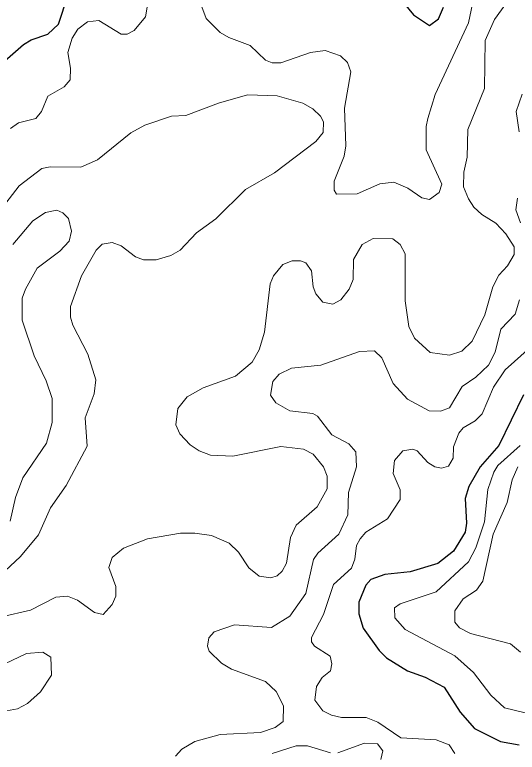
# Model space of a CAD drawing. Extents: x 577 to 602.9, y 7483.8 to 7511.6.
# Drawn here: x 600.675 to 601.594, y 7499.374 to 7500.722 of the extents above; entities that cross this region are included whole.
import ezdxf

# ---------------------------------------------------------------- set-up
doc = ezdxf.new("R2010")
doc.units = 0
doc.header["$LTSCALE"] = 0.032
doc.layers.add('1', color=7, linetype='Continuous', lineweight=25)
doc.layers.add('2', color=7, linetype='Continuous', lineweight=13)

msp = doc.modelspace()

# ---------------------------------------------------------------- linework, layer by layer
at = {"layer": '1'}
for points in [[(600.4874, 7500.5063), (600.512, 7500.5325), (600.5534, 7500.5516), (600.5947, 7500.5588), (600.6138, 7500.5683), (600.6241, 7500.5787), (600.6385, 7500.6113), (600.6615, 7500.6423), (600.6909, 7500.6677), (600.7045, 7500.6765), (600.7355, 7500.6868), (600.7545, 7500.7051), (600.772, 7500.7576)], [(601.3756, 7500.7576), (601.4042, 7500.7218), (601.4336, 7500.7027), (601.4495, 7500.7146), (601.4591, 7500.7361)], [(601.6054, 7500.0276), (601.5601, 7499.9346), (601.5259, 7499.8956), (601.5052, 7499.8598), (601.4988, 7499.8376), (601.5012, 7499.793), (601.4988, 7499.7763), (601.4774, 7499.7413), (601.4487, 7499.7191), (601.3978, 7499.704), (601.3517, 7499.6992), (601.3263, 7499.6897), (601.3167, 7499.6793), (601.304, 7499.6483), (601.304, 7499.6268), (601.312, 7499.6006), (601.3414, 7499.56), (601.3549, 7499.5465), (601.3931, 7499.5227), (601.4257, 7499.5115), (601.4599, 7499.4932), (601.4893, 7499.4471), (601.5155, 7499.4177), (601.5632, 7499.3938), (601.5974, 7499.3875)]]:
    msp.add_lwpolyline(points, dxfattribs=at)
at = {"layer": '2'}
for points in [[(600.9231, 7500.7727), (600.9136, 7500.7186), (600.8929, 7500.6932), (600.8802, 7500.6868), (600.8691, 7500.6868), (600.8285, 7500.7115), (600.8078, 7500.7091), (600.7903, 7500.6956), (600.78, 7500.6796), (600.772, 7500.6534), (600.7768, 7500.6248), (600.776, 7500.6033), (600.7649, 7500.5906), (600.7355, 7500.5731)], [(600.7712, 7499.6594), (600.7895, 7499.6523), (600.8205, 7499.6292), (600.8365, 7499.626), (600.8531, 7499.6443), (600.8595, 7499.6594), (600.8595, 7499.6769), (600.8468, 7499.7119), (600.8531, 7499.7302), (600.8738, 7499.7469), (600.9176, 7499.7644), (600.978, 7499.7747), (601.0042, 7499.7747), (601.0344, 7499.77), (601.0671, 7499.7564), (601.0838, 7499.7398), (601.1028, 7499.7111), (601.1219, 7499.696), (601.1434, 7499.6928), (601.1545, 7499.6968), (601.1641, 7499.7048), (601.172, 7499.7199), (601.1792, 7499.7668), (601.1895, 7499.7891), (601.2277, 7499.8224), (601.246, 7499.8558), (601.246, 7499.8789), (601.2396, 7499.8956), (601.2205, 7499.9187), (601.203, 7499.9282), (601.1617, 7499.933), (601.0734, 7499.9155), (601.0329, 7499.9171), (601.0122, 7499.925), (600.9955, 7499.9362), (600.9764, 7499.956), (600.9692, 7499.9727), (600.9732, 7500.0022), (600.9899, 7500.0236), (601.0193, 7500.0403), (601.0782, 7500.0618), (601.1092, 7500.0872), (601.1219, 7500.1095), (601.1315, 7500.1421), (601.1418, 7500.2304), (601.1482, 7500.2447), (601.1649, 7500.2654), (601.1824, 7500.2725), (601.1975, 7500.2725), (601.207, 7500.2685), (601.2173, 7500.2542), (601.2205, 7500.2248), (601.2253, 7500.2121), (601.238, 7500.197), (601.2563, 7500.193), (601.2714, 7500.201), (601.2865, 7500.2208), (601.2937, 7500.2383), (601.2945, 7500.2749), (601.3104, 7500.3019), (601.3303, 7500.3131), (601.366, 7500.3123), (601.3796, 7500.3019), (601.3891, 7500.2852), (601.3891, 7500.1994), (601.3955, 7500.1524), (601.4058, 7500.131), (601.4344, 7500.1047), (601.4702, 7500.1), (601.4925, 7500.1071), (601.5116, 7500.1254), (601.5346, 7500.1739), (601.5489, 7500.2248), (601.5601, 7500.2463), (601.576, 7500.263), (601.5879, 7500.2837), (601.5879, 7500.298), (601.5728, 7500.3218), (601.5545, 7500.3409), (601.529, 7500.3568), (601.5147, 7500.3703), (601.5044, 7500.3854), (601.4957, 7500.4077), (601.4964, 7500.4347), (601.502, 7500.4618), (601.5036, 7500.5127), (601.5338, 7500.5874), (601.5354, 7500.6749), (601.5521, 7500.7138), (601.5807, 7500.7536)], [(601.5147, 7500.7544), (601.5044, 7500.7075), (601.444, 7500.5763), (601.4304, 7500.5325), (601.4273, 7500.5182), (601.4273, 7500.4753), (601.4559, 7500.4125), (601.4511, 7500.3974), (601.4336, 7500.3846), (601.4193, 7500.3878), (601.3939, 7500.4053), (601.3684, 7500.4164), (601.3422, 7500.4133), (601.3008, 7500.395), (601.2635, 7500.3942), (601.2587, 7500.4013), (601.2587, 7500.418), (601.277, 7500.4634), (601.2802, 7500.4824), (601.2778, 7500.5516), (601.2897, 7500.6176), (601.2833, 7500.6351), (601.2706, 7500.647), (601.2428, 7500.6566), (601.2158, 7500.6534), (601.1617, 7500.6343), (601.1458, 7500.6343), (601.1331, 7500.6391), (601.1052, 7500.6661), (601.0663, 7500.6804), (601.0504, 7500.69), (601.0249, 7500.7154), (601.017, 7500.7369)], [(601.603, 7500.5771), (601.5919, 7500.5453), (601.5974, 7500.5079)], [(600.6583, 7500.3775), (600.683, 7500.4093), (600.7243, 7500.4411), (600.7394, 7500.4443), (600.7959, 7500.4435), (600.8261, 7500.457), (600.8873, 7500.5063), (600.9128, 7500.5206), (600.9613, 7500.5365), (600.9875, 7500.5381), (601.0472, 7500.5604), (601.1004, 7500.5755), (601.1545, 7500.5739), (601.2014, 7500.5604), (601.2197, 7500.55), (601.234, 7500.5365), (601.2396, 7500.5262), (601.2388, 7500.5071), (601.2253, 7500.4904), (601.1498, 7500.4331), (601.0965, 7500.4029), (601.0424, 7500.3489), (601.0074, 7500.3234), (600.9772, 7500.2916), (600.9605, 7500.2821), (600.9335, 7500.2741), (600.9104, 7500.2741), (600.8953, 7500.2797), (600.8691, 7500.2996), (600.8531, 7500.3059), (600.8349, 7500.3027), (600.8237, 7500.2916), (600.7967, 7500.2447), (600.7768, 7500.189), (600.7768, 7500.1691), (600.7808, 7500.1548), (600.8086, 7500.1016), (600.8229, 7500.0546), (600.8198, 7500.0292), (600.8038, 7499.9855), (600.807, 7499.9338), (600.7689, 7499.8614), (600.7402, 7499.8209), (600.718, 7499.7716), (600.6854, 7499.7318), (600.6575, 7499.7056)], [(600.7355, 7500.5731), (600.7235, 7500.5453), (600.7132, 7500.5325), (600.6814, 7500.5246), (600.6671, 7500.5143)], [(601.5943, 7500.387), (601.5911, 7500.3656), (601.5998, 7500.3417)], [(600.6663, 7499.7962), (600.6758, 7499.8399), (600.6893, 7499.8757), (600.7331, 7499.9393), (600.7434, 7499.9767), (600.7434, 7500.0204), (600.7323, 7500.053), (600.71, 7500.0984), (600.6885, 7500.1636), (600.6885, 7500.2041), (600.6941, 7500.2208), (600.7156, 7500.259), (600.7569, 7500.29), (600.7744, 7500.3083), (600.7784, 7500.3266), (600.7728, 7500.3497), (600.7625, 7500.36), (600.7514, 7500.3648), (600.7307, 7500.3608), (600.7076, 7500.3457), (600.6711, 7500.3019)], [(601.5982, 7500.201), (601.5903, 7500.1747), (601.564, 7500.1477), (601.5537, 7500.1055), (601.541, 7500.0817), (601.5179, 7500.0594), (601.4933, 7500.0427), (601.4702, 7500.0037), (601.4535, 7499.9974), (601.4328, 7499.9982), (601.3931, 7500.0197), (601.3668, 7500.0483), (601.3462, 7500.0952), (601.3326, 7500.1079), (601.3056, 7500.1063)], [(601.6459, 7500.1397), (601.572, 7500.0729), (601.5505, 7500.0411), (601.5298, 7499.9926), (601.5171, 7499.9799), (601.4949, 7499.9672), (601.4869, 7499.9576), (601.4774, 7499.9322), (601.4766, 7499.9115), (601.4678, 7499.8972), (601.4551, 7499.8932), (601.4432, 7499.8956), (601.4304, 7499.9036), (601.4106, 7499.925), (601.4026, 7499.9282), (601.3843, 7499.925), (601.3692, 7499.9075), (601.3668, 7499.8837), (601.3796, 7499.8535), (601.3796, 7499.836), (601.3565, 7499.801), (601.3167, 7499.7763), (601.3064, 7499.7644), (601.3, 7499.7517), (601.2969, 7499.727), (601.2905, 7499.7103), (601.2579, 7499.6809), (601.2396, 7499.626), (601.2173, 7499.5839), (601.2173, 7499.5759), (601.2229, 7499.568), (601.2515, 7499.5497), (601.2547, 7499.5354), (601.2523, 7499.5227), (601.2372, 7499.5107), (601.2269, 7499.494), (601.2237, 7499.4694), (601.238, 7499.4495), (601.2539, 7499.4416), (601.2722, 7499.4376), (601.3175, 7499.4376)], [(601.3056, 7500.1063), (601.2348, 7500.0817), (601.1808, 7500.0761), (601.1585, 7500.065), (601.1466, 7500.0515), (601.1426, 7500.0268), (601.1521, 7500.0125), (601.1776, 7499.9982), (601.2197, 7499.9934), (601.2285, 7499.9886), (601.2547, 7499.9544), (601.2857, 7499.9377), (601.2984, 7499.9234), (601.3, 7499.8956), (601.2849, 7499.8487), (601.2841, 7499.8081), (601.2674, 7499.7724), (601.2293, 7499.7382), (601.2213, 7499.7262), (601.207, 7499.6642), (601.1776, 7499.6229), (601.1442, 7499.6022), (601.0766, 7499.607), (601.0392, 7499.5942), (601.0297, 7499.5831), (601.0273, 7499.568), (601.0305, 7499.5585), (601.0527, 7499.537), (601.071, 7499.5258), (601.1331, 7499.5036), (601.1529, 7499.4853), (601.1664, 7499.4591), (601.1657, 7499.4304), (601.1513, 7499.4193), (601.1243, 7499.4098), (601.0504, 7499.4066), (601.0042, 7499.3938), (600.9804, 7499.3795), (600.9685, 7499.3668)], [(601.6086, 7499.4463), (601.5704, 7499.4551), (601.5457, 7499.4781), (601.5139, 7499.5195), (601.4797, 7499.5505), (601.3891, 7499.5982), (601.37, 7499.6197), (601.3692, 7499.638), (601.3796, 7499.6451), (601.4456, 7499.6674), (601.5044, 7499.7223), (601.5179, 7499.7477), (601.5338, 7499.7954), (601.5402, 7499.8543), (601.5513, 7499.8861), (601.5585, 7499.898), (601.599, 7499.9346)], [(601.5998, 7499.5569), (601.5815, 7499.572), (601.5084, 7499.5911), (601.4885, 7499.6014), (601.4797, 7499.6117), (601.4797, 7499.6324), (601.4949, 7499.6547), (601.5195, 7499.6706), (601.5306, 7499.6865), (601.5497, 7499.7724), (601.5752, 7499.8304), (601.5847, 7499.8717), (601.595, 7499.8956)], [(600.6504, 7499.6213), (600.7037, 7499.634), (600.7498, 7499.6578), (600.7712, 7499.6594)], [(600.6456, 7499.4471), (600.6798, 7499.4535), (600.6981, 7499.463), (600.7219, 7499.4845), (600.7418, 7499.5147), (600.741, 7499.5481), (600.7259, 7499.5569), (600.6965, 7499.5545), (600.6432, 7499.5298)], [(601.3175, 7499.4376), (601.339, 7499.4288), (601.3811, 7499.4002), (601.4456, 7499.397), (601.4694, 7499.3875), (601.4797, 7499.3716)], [(601.2658, 7499.3732), (601.3144, 7499.3907), (601.3382, 7499.3891), (601.3477, 7499.3764), (601.3446, 7499.3605)], [(601.1458, 7499.3716), (601.1895, 7499.3859), (601.2102, 7499.3859), (601.2523, 7499.3732)]]:
    msp.add_lwpolyline(points, dxfattribs=at)

doc.saveas('drawing.dxf')
